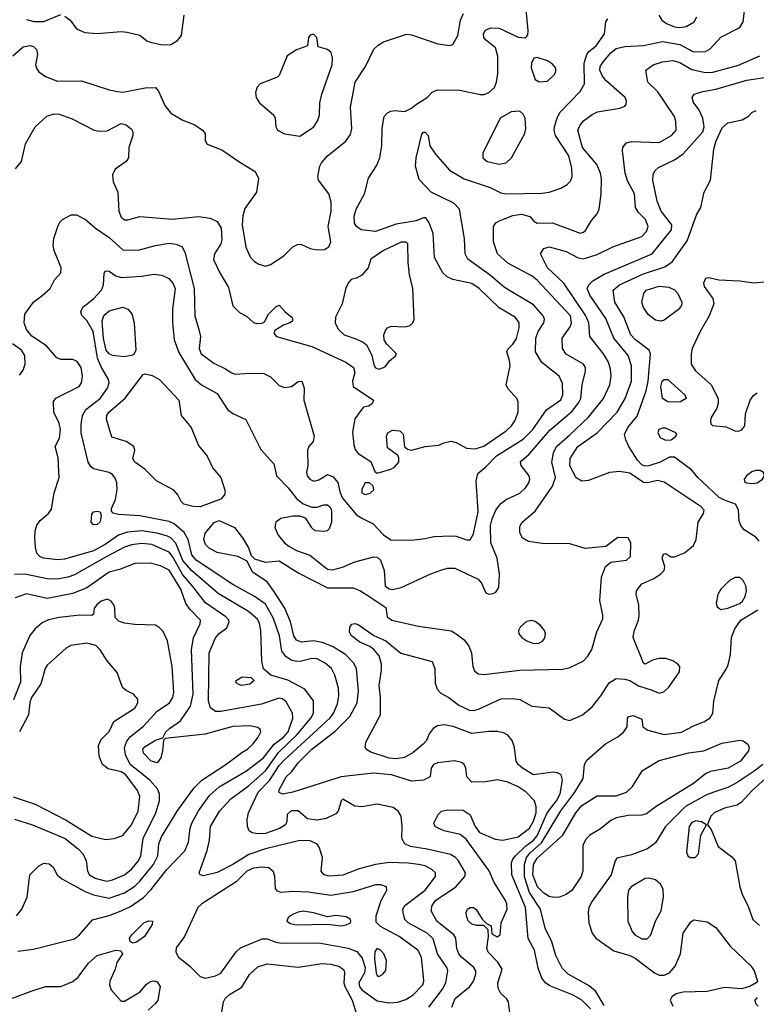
# Model space of a CAD drawing. Extents: x 1173029 to 1307123, y 522559 to 678521.
# Tile 480 of 623: x 1232965 to 1237251, y 612821 to 618548. Entities that reach past the tile are written whole.
import ezdxf

# ---------------------------------------------------------------- set-up
doc = ezdxf.new("R2010")
doc.units = 0

msp = doc.modelspace()

# ---------------------------------------------------------------- linework, layer by layer
at = {"layer": '0CON10XD'}
for points in [[(1234307.6, 616167.6), (1234368.5, 616048.5), (1234443.1, 615965), (1234460, 615895), (1234527.5, 615825), (1234575, 615762.2), (1234615, 615732.5), (1234665, 615713.1), (1234695, 615713.1), (1234735, 615725.5), (1234755, 615725.4), (1234768.8, 615715), (1234780, 615695), (1234779.6, 615625), (1234765, 615585.8), (1234754.5, 615575.5), (1234735, 615570.6), (1234685, 615574.4), (1234665, 615592.5), (1234629.4, 615649.4), (1234595, 615660.4), (1234555, 615659.4), (1234485, 615645.8), (1234454.8, 615625.2), (1234450.3, 615595), (1234469, 615549), (1234505.4, 615505), (1234531.1, 615485), (1234575, 615460), (1234653.3, 615433.3), (1234755, 615351.2), (1234785, 615347.9), (1234842.9, 615362.9), (1234915, 615394.6), (1235025, 615423.1), (1235045, 615421.2), (1235064.6, 615404.6), (1235085.4, 615345), (1235091.9, 615255), (1235115, 615238.2), (1235135, 615234.6), (1235185, 615245.5), (1235356.2, 615325), (1235421.2, 615348.8), (1235455, 615357.3), (1235497.4, 615357.4), (1235633.4, 615293.4), (1235651.2, 615271.2), (1235677.1, 615215), (1235695, 615205.6), (1235719.7, 615210.3), (1235735, 615218.8), (1235752, 615245), (1235757.3, 615322.7), (1235743.1, 615415), (1235706, 615505), (1235704.1, 615605), (1235713.8, 615645), (1235735.9, 615694.1), (1235765, 615733.1), (1235795, 615756.5), (1235875, 615793.3), (1235908.1, 615825), (1235926.9, 615855), (1235932.9, 615875), (1235930, 615895), (1235882.9, 615955), (1235879.4, 615975), (1235886.1, 615983.9), (1235928.9, 616021.1), (1236049.1, 616160.9), (1236178.8, 616271.2), (1236219, 616321), (1236229.8, 616345), (1236237.3, 616425), (1236257.3, 616502.7), (1236256.2, 616525), (1236245.2, 616545.2), (1236145, 616602.8), (1236122.5, 616635), (1236122.1, 616695), (1236168, 616762), (1236176.4, 616783.6), (1236169.3, 616825), (1235975, 617032.5), (1235946.2, 617056.2), (1235805, 617130.9), (1235744.2, 617185), (1235721.4, 617255), (1235720.8, 617345), (1235734.5, 617365.5), (1235759.8, 617380.2), (1235835, 617408.9), (1235885, 617416.9), (1235932.2, 617402.2), (1235956.7, 617375), (1235975, 617364), (1236065, 617366), (1236225, 617306.9), (1236245, 617311.4), (1236257.4, 617322.6), (1236291.1, 617378.9), (1236325, 617418.8), (1236335.6, 617445), (1236348.2, 617535), (1236350, 617625), (1236344.6, 617655), (1236323.6, 617705), (1236238.9, 617805), (1236212.8, 617905), (1236225, 617934.4), (1236245, 617959.1), (1236295, 617997.1), (1236327.3, 618012.7), (1236456.6, 618033.4), (1236485.7, 618044.3), (1236494.1, 618055.9), (1236495.8, 618075), (1236487.1, 618095), (1236374.8, 618194.8), (1236355, 618219.4), (1236339.7, 618255), (1236342.4, 618275), (1236360.8, 618305), (1236405, 618355.9), (1236435, 618379.4), (1236485, 618392.7), (1236595, 618397.6), (1236705, 618421), (1236805, 618403.9), (1236885, 618360.6), (1236955, 618362.7), (1236982.1, 618377.9), (1237045, 618446.7), (1237155, 618501.9), (1237174.2, 618535.8), (1237183.8, 618615)], [(1234499.2, 616770.8), (1234449.3, 616740.7), (1234443.3, 616725), (1234460, 616705), (1234665, 616646.6), (1234862.9, 616555), (1234907.1, 616525), (1234914.4, 616495), (1234900.8, 616445), (1234906.2, 616415), (1235023.3, 616335), (1235015, 616313.3), (1234995, 616300), (1234965, 616293.3), (1234955, 616283.3), (1234914.6, 616225.4), (1234901.5, 616148.5), (1234908.9, 616075), (1234917.8, 616047.8), (1234934.8, 616024.8), (1235008.3, 615978.3), (1235030.5, 615920.5), (1235045, 615910), (1235125, 615932.9), (1235145, 615946), (1235170, 615975), (1235171.2, 616001.2), (1235164.1, 616014.1), (1235105, 616057.5), (1235100, 616125), (1235106.7, 616145), (1235135, 616160), (1235175.9, 616155.9), (1235196.4, 616136.4), (1235203.9, 616063.9), (1235220.5, 616050.5), (1235244.1, 616044.1), (1235325, 616066.2), (1235403.9, 616073.9), (1235433, 616087), (1235475, 616095.6), (1235505, 616088.2), (1235564.8, 616054.8), (1235615, 616051.6), (1235665, 616068), (1235795, 616156.5), (1235825.6, 616185), (1235845.6, 616215), (1235864.4, 616265), (1235865.6, 616325), (1235858.1, 616345), (1235805, 616402.5), (1235794.5, 616425), (1235818.2, 616535), (1235815.5, 616565.5), (1235800, 616615), (1235805, 616631.2), (1235835, 616660), (1235856, 616694), (1235871.2, 616755), (1235871.2, 616785), (1235850.5, 616815), (1235755, 616871.3), (1235638.2, 616985), (1235595, 617013.2), (1235485, 617037.5), (1235452.2, 617052.2), (1235426.4, 617076.4), (1235378.1, 617165), (1235370, 617305), (1235346.8, 617366.8), (1235327.5, 617395), (1235315, 617396.2), (1235271.4, 617378.6), (1235155, 617358), (1235035, 617315.3), (1234952, 617325), (1234924, 617344), (1234913.7, 617363.7), (1234911.8, 617405), (1234922.1, 617445), (1234971.2, 617535), (1234993.8, 617626.2), (1235041.9, 617698.1), (1235060.4, 617745), (1235072, 617815), (1235073.8, 617916.2), (1235085.7, 617984.3), (1235104.5, 618005.5), (1235125, 618015.8), (1235145, 618020), (1235205, 618012.9), (1235245, 618032.5), (1235273.1, 618056.9), (1235335, 618094.4), (1235364.5, 618125.5), (1235395, 618138.9), (1235525, 618138.5), (1235645, 618112.9), (1235666.8, 618113.2), (1235695.4, 618124.6), (1235726.9, 618153.1), (1235740, 618185), (1235747.1, 618235), (1235747.1, 618335), (1235734.3, 618384.3), (1235675, 618430.8), (1235665.7, 618445), (1235662.9, 618465), (1235675, 618486), (1235705, 618500), (1235755, 618498.8), (1235865, 618446.2), (1235907, 618443), (1235921.7, 618458.3), (1235923.3, 618485), (1235907.1, 618645)], [(1232925, 618338.1), (1232985, 618390), (1233025, 618397.1), (1233045, 618391.1), (1233063.1, 618375), (1233068.5, 618345), (1233057.9, 618285), (1233065, 618261.4), (1233077.3, 618245), (1233115, 618217.9), (1233185, 618189.6), (1233325, 618191.9), (1233485, 618139.6), (1233535, 618129.2), (1233565, 618126.2), (1233695, 618152.2), (1233755, 618154), (1233772.2, 618132.2), (1233808.9, 618048.9), (1233845, 618004.4), (1233914, 617964), (1233985, 617936.9), (1234028.8, 617905), (1234043.3, 617885), (1234043.8, 617845), (1234055, 617823.3), (1234141.4, 617791.4), (1234245, 617719.2), (1234335.6, 617665.6), (1234354.1, 617624.1), (1234343.1, 617545), (1234275, 617448.8), (1234263.3, 617406.7), (1234260.4, 617355), (1234280, 617225), (1234307.9, 617165), (1234330.9, 617140.9), (1234355.7, 617125.7), (1234395, 617114.2), (1234425, 617123.2), (1234502.2, 617175), (1234555, 617226.9), (1234585, 617241.4), (1234605, 617240), (1234655, 617216.7), (1234695, 617209.4), (1234737.9, 617212.1), (1234763.2, 617226.8), (1234775.6, 617255), (1234760.4, 617345), (1234777.6, 617435), (1234776.7, 617486.7), (1234763.3, 617535), (1234702.9, 617615), (1234699.4, 617635), (1234711.5, 617695), (1234721.5, 617715), (1234756.7, 617755), (1234859.8, 617840.2), (1234889.5, 617880.5), (1234897.3, 617915), (1234890.2, 618039.8), (1234916.2, 618185), (1234977.5, 618275), (1235024.6, 618375.4), (1235050.2, 618399.8), (1235081.4, 618418.6), (1235215.6, 618464.4), (1235245, 618460.6), (1235396.9, 618406.9), (1235465, 618397.8), (1235485, 618404.4), (1235513.8, 618455), (1235529.1, 618545), (1235547, 618583)], [(1235345, 612803.8), (1235425, 612908.8), (1235444.2, 612945), (1235455.9, 613015), (1235449.7, 613035), (1235395.8, 613115), (1235371, 613201), (1235335.4, 613235), (1235224.5, 613295), (1235206.4, 613315), (1235195.5, 613355), (1235194.5, 613375), (1235205.5, 613395), (1235324.6, 613485), (1235384.5, 613565), (1235384.5, 613585), (1235362.5, 613605), (1235325, 613625.8), (1235285, 613634.2), (1235225, 613642.6), (1235114.3, 613645.7), (1235035, 613633.7), (1234940.2, 613609.8), (1234845, 613572), (1234765, 613565.4), (1234737.5, 613575), (1234719.2, 613595), (1234727.1, 613675), (1234706.9, 613735), (1234695, 613752), (1234655, 613770.9), (1234595, 613774.6), (1234395, 613725.2), (1234298, 613692), (1234205, 613634.2), (1234115, 613587.5), (1234035, 613568.1), (1234015, 613574), (1234010, 613585), (1234055.5, 613715), (1234070.4, 613775), (1234075.4, 613855), (1234126.9, 613945), (1234194.5, 614015.5), (1234295, 614089), (1234395, 614178.1), (1234471.1, 614285), (1234579.3, 614390.7), (1234658.2, 614485), (1234674.7, 614515), (1234675.4, 614585.4), (1234624.6, 614654.6), (1234525.8, 614705.8), (1234425.5, 614735.5), (1234382.9, 614772.9), (1234373.1, 614815), (1234368.8, 614995), (1234360.8, 615035), (1234348, 615062), (1234296.1, 615106.1), (1234120.8, 615210.8), (1233965, 615344.8), (1233915, 615403), (1233873.2, 615503.2), (1233845, 615533.3), (1233825, 615544), (1233765, 615561.7), (1233675.8, 615575.8), (1233592.3, 615567.7), (1233540.9, 615549.1), (1233462, 615495), (1233395, 615458.6), (1233225, 615410), (1233185, 615405.3), (1233104, 615415), (1233082.9, 615425), (1233065.6, 615445), (1233057.2, 615477.2), (1233053.3, 615535), (1233054.7, 615575), (1233065, 615606.9), (1233084.6, 615635), (1233133.6, 615676.4), (1233150, 615700), (1233165.3, 615795), (1233195.4, 615885), (1233189.4, 615999.4), (1233170.8, 616065), (1233196.6, 616113.4), (1233203.1, 616165), (1233195, 616201.2), (1233163.1, 616265), (1233162.7, 616327.3), (1233175, 616345.7), (1233310.5, 616415), (1233324.7, 616435.3), (1233330.9, 616475), (1233322.2, 616525), (1233299.4, 616559.4), (1233275, 616570.7), (1233205, 616570.9), (1233180.3, 616580.3), (1233120.7, 616650.7), (1233036.7, 616706.7), (1233005, 616745.7), (1232990.3, 616785), (1232995.4, 616835), (1233045, 616904.4), (1233095, 616943.8), (1233142.9, 616985), (1233168, 617035), (1233204.1, 617075.9), (1233205.8, 617105), (1233165.6, 617205.6), (1233160.5, 617235), (1233163.6, 617275), (1233186.5, 617345), (1233199.3, 617370.7), (1233215, 617386), (1233265, 617412), (1233295, 617412), (1233348.8, 617385), (1233406.9, 617335), (1233485, 617281.3), (1233565, 617209.6), (1233655, 617206.4), (1233755, 617233.6), (1233835, 617247.3), (1233873.1, 617243.1), (1233908.3, 617228.3), (1233926.3, 617196.3), (1233980.6, 616985), (1233984.6, 616825), (1234007.3, 616745), (1234017.5, 616705), (1234010.3, 616635), (1234021.8, 616605), (1234095, 616550), (1234159.5, 616519.5), (1234195.4, 616495.4), (1234217, 616487), (1234305, 616492.7), (1234385, 616489.2), (1234425, 616471.5), (1234475, 616420.5), (1234505, 616408.1), (1234545.6, 616414.4), (1234585, 616443.3), (1234607.5, 616445), (1234620, 616405), (1234618.1, 616335), (1234678.8, 616125), (1234673.3, 616095), (1234647.5, 616065), (1234640, 616045), (1234641.2, 615955), (1234634.4, 615915.6), (1234638.1, 615895), (1234653.1, 615875), (1234676.1, 615863.9), (1234705, 615870.9), (1234755, 615902), (1234789.3, 615889.3), (1234815.4, 615855.4), (1234829.2, 615795), (1234842.7, 615765), (1234925, 615667.5), (1234955, 615647.9), (1235021.2, 615615), (1235081.2, 615551.2), (1235125, 615522.7), (1235245, 615521.5), (1235325, 615529.4), (1235375, 615541.4), (1235475, 615546.4), (1235505, 615543.5), (1235565, 615522.5), (1235585, 615523.1), (1235605, 615558), (1235633, 615685), (1235621.8, 615865), (1235631.5, 615908.5), (1235675, 615944.2), (1235739.2, 616010.8), (1235895, 616107.7), (1235950.5, 616165), (1236030.8, 616279.2), (1236113.6, 616336.4), (1236125.4, 616365), (1236122.5, 616432.5), (1236104.6, 616474.6), (1236003.8, 616553.8), (1235966.4, 616615), (1235968, 616695), (1235981.8, 616735), (1236015.5, 616785), (1236018.5, 616805), (1236010.5, 616825), (1235955, 616889.1), (1235785, 616989.6), (1235705, 617059.1), (1235571.5, 617155), (1235556.6, 617185), (1235552.4, 617275), (1235524.6, 617445), (1235491.2, 617481.2), (1235358.1, 617545), (1235288.7, 617618.7), (1235268.1, 617695), (1235272.2, 617745), (1235305, 617882.5), (1235315, 617893.8), (1235325, 617894), (1235340.8, 617875), (1235351.4, 617815), (1235384.2, 617765), (1235465, 617672.9), (1235551.7, 617621.7), (1235702, 617572), (1235765, 617540.8), (1235795, 617535.4), (1236005, 617538.8), (1236046.2, 617545), (1236112.6, 617567.4), (1236151.2, 617588.8), (1236170.5, 617609.5), (1236179.1, 617635), (1236177.2, 617685), (1236159.2, 617755), (1236082.9, 617875), (1236074.7, 617904.7), (1236076.9, 617925), (1236092.7, 617977.3), (1236110.4, 618009.6), (1236225, 618130), (1236250.8, 618175), (1236248.9, 618295), (1236264.7, 618345.3), (1236276.9, 618363.1), (1236318.9, 618395), (1236368.1, 618465), (1236375.6, 618534.4), (1236386.3, 618553.7)], [(1233005, 618549.2), (1233047.6, 618537.6), (1233105, 618538), (1233205, 618578.8)], [(1233228.7, 618568.7), (1233258.6, 618545), (1233295, 618494), (1233343.2, 618473.2), (1233415, 618467.1), (1233555, 618478.5), (1233590, 618475), (1233665, 618457.5), (1233705.6, 618425.6), (1233726.9, 618416.9), (1233795, 618402.2), (1233845, 618403.3), (1233883.9, 618426.1), (1233905.6, 618455), (1233922.3, 618575)], [(1236684.5, 618575), (1236701.5, 618545), (1236727.8, 618525), (1236775, 618506.2), (1236805, 618502.5), (1236842.5, 618507.5), (1236888.6, 618535), (1236904.3, 618565)], [(1234595, 617871.2), (1234675, 617922), (1234699.5, 617960.5), (1234709.5, 617995), (1234711.5, 618065), (1234723.5, 618115), (1234783.1, 618285), (1234785.7, 618325), (1234776.4, 618356.4), (1234755, 618374), (1234700.7, 618390.7), (1234694.2, 618445), (1234675, 618464.2), (1234655, 618457.5), (1234646.2, 618445), (1234640, 618395), (1234575, 618372.5), (1234521.5, 618338.5), (1234475, 618223.8), (1234465, 618214.2), (1234363.3, 618175), (1234346.2, 618155), (1234337.5, 618125), (1234340.6, 618095), (1234360, 618065), (1234443.4, 617993.4), (1234451.4, 617975), (1234455.8, 617925), (1234466, 617905), (1234505, 617884.4), (1234595, 617871.2)], [(1236339.7, 615169.7), (1236350.5, 615305), (1236372.4, 615367.6), (1236405, 615392.9), (1236495, 615404.4), (1236519.4, 615425), (1236520, 615505), (1236505, 615533.3), (1236445, 615536.7), (1236375, 615483.8), (1236255, 615471.5), (1236165, 615498.4), (1236005, 615502), (1235925, 615513.3), (1235888, 615535), (1235874.4, 615565), (1235875, 615597.5), (1235886.6, 615623.4), (1235965, 615690), (1236065.8, 615835), (1236081.6, 615885), (1236060.3, 615975), (1236071, 616029), (1236087.3, 616065), (1236165, 616133.5), (1236274.8, 616235.2), (1236361.1, 616345), (1236399.3, 616425), (1236406, 616474), (1236403.2, 616515), (1236390, 616555), (1236360.8, 616605), (1236282.5, 616705), (1236276.4, 616785), (1236259.8, 616825), (1236131.2, 617015), (1236035, 617104.5), (1235995.6, 617185), (1236013.8, 617216.2), (1236045, 617226.4), (1236145, 617199.7), (1236215, 617162.1), (1236245, 617157.3), (1236325, 617182.7), (1236416.9, 617226.9), (1236585, 617286.7), (1236611.5, 617315), (1236621.3, 617345), (1236606.1, 617385), (1236565.8, 617425.8), (1236547.9, 617455), (1236542.1, 617535), (1236500.4, 617610.4), (1236487.5, 617655), (1236472.2, 617785), (1236475, 617806.7), (1236495, 617830.8), (1236525, 617839.5), (1236685, 617833.9), (1236756.7, 617875), (1236783.6, 617905), (1236782.7, 617955), (1236774.5, 617985), (1236678.2, 618128.2), (1236619.4, 618185), (1236608, 618255), (1236650, 618285), (1236705, 618302.9), (1236765, 618309.7), (1236805, 618299.4), (1236875, 618258.4), (1236955, 618240), (1236997.1, 618242.9), (1237147.6, 618282.4), (1237271.7, 618338.3)], [(1235987, 618187), (1236035, 618190), (1236075, 618226.7), (1236084, 618245), (1236084, 618265), (1236065, 618290), (1236035, 618309.2), (1235975, 618327.5), (1235956.4, 618323.6), (1235942, 618295), (1235941.7, 618268.3), (1235965, 618200), (1235987, 618187)], [(1236765, 614819.2), (1236725, 614831.4), (1236685, 614832.9), (1236647, 614823), (1236605, 614800), (1236593.8, 614805), (1236534.4, 614955), (1236539.3, 614990.7), (1236565.6, 615055), (1236569.3, 615080.7), (1236567.5, 615145), (1236551.9, 615205), (1236553.1, 615225), (1236585, 615266.7), (1236655, 615298.1), (1236696, 615325), (1236713.8, 615345), (1236718.3, 615368.3), (1236703.8, 615415), (1236710.7, 615439.3), (1236725, 615442.5), (1236754, 615424), (1236775, 615424), (1236832.6, 615447.4), (1236885, 615489.4), (1236900.4, 615525), (1236912.5, 615625), (1236943.1, 615675), (1236946.9, 615695), (1236930, 615715), (1236715, 615858.5), (1236675, 615866.7), (1236616.9, 615853.1), (1236595.3, 615855.3), (1236515, 615909.7), (1236455, 615919.6), (1236396.5, 615913.5), (1236275, 615867.1), (1236235, 615863.5), (1236203.6, 615883.6), (1236165, 615952), (1236167.7, 615995), (1236212.4, 616065), (1236324.6, 616145), (1236442, 616265), (1236487.5, 616345), (1236523.7, 616446.3), (1236524.1, 616535), (1236505.3, 616595), (1236421.9, 616695), (1236375, 616809.1), (1236282.9, 616945), (1236267.3, 616985), (1236276.2, 617005), (1236300.2, 617029.8), (1236365, 617068.1), (1236643.9, 617186.1), (1236757.1, 617325), (1236758.5, 617355), (1236698, 617435), (1236673.1, 617493.1), (1236648.9, 617615), (1236650, 617645), (1236660.9, 617669.1), (1236681.6, 617688.4), (1236775, 617733.1), (1236825, 617767.3), (1236939.6, 617895), (1236947.7, 617925), (1236940, 617975), (1236916.7, 618025), (1236885, 618066.2), (1236876.9, 618095), (1236888.8, 618115), (1236940.4, 618129.6), (1237015, 618144.2), (1237195, 618196.6), (1237325, 618215.4)], [(1232939.9, 617680.1), (1232976.6, 617723.4), (1232998.7, 617825), (1233055.7, 617924.3), (1233123.9, 617986.1), (1233165, 618000), (1233195, 617999.2), (1233271.1, 617971.1), (1233395, 617908), (1233425, 617900), (1233475, 617902), (1233555, 617944.4), (1233585, 617937.1), (1233615, 617912), (1233624.2, 617895), (1233624.2, 617875), (1233600, 617805), (1233597.5, 617745), (1233585, 617723.3), (1233521.2, 617678.8), (1233504.5, 617645.5), (1233508.5, 617605), (1233536.5, 617545), (1233541.8, 617435), (1233555, 617400), (1233575, 617384.3), (1233595, 617384.4), (1233665, 617403.6), (1233855, 617386.7), (1234005, 617402.4), (1234072.7, 617392.7), (1234113.1, 617373.1), (1234136.6, 617335), (1234141.9, 617268.1), (1234135.7, 617244.3), (1234098.2, 617185), (1234093.6, 617153.6), (1234129.1, 617075), (1234179.2, 616989.2), (1234205, 616883.8), (1234243.3, 616845), (1234284.1, 616824.1), (1234325, 616786.7), (1234345, 616780), (1234375, 616782.5), (1234389.3, 616790.7), (1234412.5, 616835), (1234455, 616877.5), (1234475, 616887.5), (1234508.8, 616848.8), (1234550, 616815), (1234553.3, 616805), (1234552.5, 616795), (1234537.5, 616785), (1234499.2, 616770.8)], [(1235755, 617706.7), (1235795, 617714.4), (1235825.7, 617745), (1235904.4, 617885), (1235909.5, 617915), (1235905.7, 617975), (1235895, 617998.8), (1235875, 618015.8), (1235825, 618012), (1235761.2, 617975), (1235658.8, 617771.2), (1235659.2, 617745), (1235685, 617722.2), (1235755, 617706.7)], [(1237268, 615515), (1237247.2, 615537.2), (1237181, 615581), (1237160.5, 615605), (1237150.6, 615630.6), (1237147.7, 615697.7), (1237130.2, 615730.2), (1237065, 615752.4), (1237035, 615769.1), (1236910, 615885), (1236875, 615928.1), (1236775, 616003.3), (1236745, 616003.3), (1236692, 615975), (1236625, 615952.2), (1236605, 615951.5), (1236585, 615959.3), (1236560, 615985), (1236510, 616065), (1236491.1, 616105), (1236484.5, 616135), (1236503.8, 616175), (1236558, 616242), (1236609.9, 616390.1), (1236621.2, 616445), (1236635.3, 616605), (1236627.1, 616625), (1236547.3, 616685), (1236520.6, 616715), (1236479.3, 616819.3), (1236428.2, 616905), (1236418.5, 616975), (1236455.6, 617005), (1236595, 617069.8), (1236719.1, 617110.9), (1236761, 617139), (1236849, 617261), (1236903.7, 617416.3), (1236928.1, 617455), (1236948.2, 617545), (1236984.6, 617615), (1237002.9, 617795), (1237017, 617843), (1237051.6, 617918.4), (1237085, 617948.5), (1237167.5, 617965), (1237205, 617986.7), (1237225, 618007.5), (1237250.7, 618019.3)], [(1235055, 616514.6), (1235091.1, 616528.9), (1235116.1, 616563.9), (1235150, 616590), (1235157.5, 616605), (1235100.7, 616660.7), (1235085.8, 616685), (1235084.3, 616715), (1235095.6, 616744.4), (1235105, 616755.8), (1235125.6, 616764.4), (1235205, 616762.2), (1235232.1, 616767.9), (1235252.5, 616785), (1235260.6, 616805), (1235251.8, 616985), (1235232.3, 617065), (1235224.6, 617134.6), (1235224, 617245), (1235214.3, 617254.3), (1235185, 617253.1), (1235082.2, 617205), (1235008.8, 617155), (1234993.3, 617105), (1234955, 617061.2), (1234925, 617044), (1234893, 617037), (1234879.3, 617020.7), (1234862.7, 616987.3), (1234840.8, 616895), (1234802.6, 616817.4), (1234800, 616785), (1234817.6, 616747.6), (1234852, 616715), (1234920.7, 616690.7), (1234962.8, 616672.8), (1234985, 616654), (1235013.2, 616595), (1235028, 616535), (1235035, 616523.6), (1235055, 616514.6)], [(1235479.6, 612805), (1235497.9, 612855), (1235584.5, 612925), (1235605.5, 612955), (1235618.9, 612998.9), (1235618.5, 613015), (1235607.7, 613035), (1235536.2, 613095), (1235520.4, 613115), (1235508.7, 613145), (1235502, 613205), (1235491.1, 613225), (1235392.1, 613305), (1235360, 613365), (1235364.1, 613395), (1235385, 613424), (1235502.5, 613505), (1235555.9, 613564.1), (1235558.2, 613585), (1235518.5, 613655), (1235500.5, 613675), (1235471.9, 613691.9), (1235335, 613724.3), (1235238, 613738), (1235206.5, 613755), (1235189.3, 613785), (1235191.2, 613855), (1235184.7, 613915), (1235167.1, 613945), (1235137.8, 613965), (1235045, 613985.2), (1234955, 613970.5), (1234915, 613973.8), (1234845, 614013.3), (1234836.1, 614003.9), (1234818.9, 613945), (1234805, 613929.5), (1234748, 613902), (1234695, 613891.6), (1234639.7, 613899.7), (1234585, 613946.1), (1234545, 613946.1), (1234521.9, 613925), (1234520, 613885), (1234511.4, 613865), (1234475.9, 613844.1), (1234395, 613815.3), (1234352.1, 613812.1), (1234318.1, 613818.1), (1234300.9, 613830.9), (1234291.1, 613855), (1234289.5, 613895), (1234296.4, 613935), (1234351.7, 614055), (1234417.6, 614122.4), (1234475, 614209.3), (1234505, 614243.9), (1234772.2, 614487.8), (1234791.2, 614515), (1234815, 614569.2), (1234821.9, 614615), (1234819.1, 614659.1), (1234799.1, 614735), (1234778.5, 614775), (1234742.5, 614805), (1234695, 614830), (1234665, 614832.4), (1234605, 614816.8), (1234575, 614815.2), (1234545, 614822.6), (1234513.1, 614843.1), (1234490, 614875), (1234477, 614965), (1234441.5, 615065), (1234395, 615148), (1234335, 615191.4), (1234205, 615263.1), (1233991.2, 615405), (1233966.2, 615435), (1233945.2, 615525), (1233921.8, 615565), (1233864.8, 615614.8), (1233835, 615628.4), (1233793.6, 615636.4), (1233665, 615662.6), (1233539.5, 615669.5), (1233508.3, 615678.3), (1233499.5, 615689.5), (1233499.2, 615705), (1233523.1, 615756.9), (1233532, 615815), (1233530, 615855), (1233521.1, 615881.1), (1233505, 615901.6), (1233485, 615913.4), (1233395, 615935.5), (1233378.4, 615948.4), (1233363.5, 615973.5), (1233322.3, 616145), (1233322.4, 616192.4), (1233331.4, 616245), (1233350.1, 616279.9), (1233433.3, 616345), (1233475.4, 616405), (1233486.4, 616435), (1233481.5, 616455), (1233438.5, 616528.5), (1233418.2, 616578.2), (1233392.6, 616735), (1233355, 616797.5), (1233326.4, 616826.4), (1233320.7, 616849.3), (1233333.3, 616875), (1233395, 616924.4), (1233441.5, 616975), (1233451.9, 617005), (1233457.3, 617072.7), (1233465, 617086.2), (1233485, 617086), (1233525, 617057.8), (1233555, 617049.2), (1233675, 617056), (1233745, 617068.2), (1233792.1, 617062.1), (1233833, 617043), (1233855.7, 617015.7), (1233870, 616985), (1233853.9, 616865), (1233853.3, 616783.3), (1233863.9, 616685), (1233891.5, 616611.5), (1233985.6, 616455), (1234023.8, 616423.8), (1234113.7, 616373.7), (1234175, 616280), (1234205, 616257.8), (1234281.7, 616221.7), (1234307.6, 616167.6)], [(1236695, 616794.2), (1236665, 616800.8), (1236622.4, 616832.4), (1236595, 616874), (1236584.5, 616905), (1236596.7, 616955), (1236610, 616975), (1236685, 616998.4), (1236742.3, 616992.3), (1236775, 616976.4), (1236795, 616954.3), (1236817.7, 616905), (1236815.5, 616885), (1236798, 616862), (1236715, 616800.8), (1236695, 616794.2)], [(1237336.7, 617025), (1237235.5, 617014.5), (1237155, 617026.1), (1237033, 617033), (1236973.9, 617046.1), (1236955, 617042.5), (1236944.1, 617015.9), (1236948, 616995), (1236997.1, 616927.1), (1237004.5, 616895), (1236977.1, 616825), (1236923.1, 616735), (1236878.2, 616635), (1236870.9, 616605), (1236872.5, 616545), (1236897.5, 616505), (1236987.7, 616425), (1237028.9, 616345), (1237029.6, 616315), (1237021.5, 616288.5), (1236988.8, 616235), (1236983.8, 616215), (1236986.4, 616196.4), (1236995, 616187.5), (1237075, 616180), (1237125.6, 616155.6), (1237145.5, 616154.5), (1237167.2, 616162.8), (1237183.1, 616185), (1237186.9, 616255), (1237215, 616335.7), (1237235, 616362.2), (1237255, 616376.7)], [(1233572.3, 616587.7), (1233505, 616594.7), (1233485, 616603.6), (1233469.2, 616625), (1233453.6, 616693.6), (1233445.2, 616795), (1233455, 616828), (1233485, 616854.8), (1233565, 616875.5), (1233593.8, 616863.8), (1233616.7, 616836.7), (1233631.2, 616785), (1233640.8, 616625), (1233628.9, 616601.1), (1233615, 616594.3), (1233572.3, 616587.7)], [(1232965, 616480), (1232985, 616510), (1232997.3, 616545), (1232995.4, 616595), (1232976.4, 616625), (1232923.3, 616663.3)], [(1234015, 615714.2), (1233975, 615716.9), (1233920.4, 615730.4), (1233904.6, 615744.6), (1233884.4, 615785), (1233862.1, 615812.1), (1233760.8, 615865), (1233693, 615933), (1233635, 615974), (1233624.2, 615995), (1233634.3, 616045), (1233628.6, 616065), (1233585, 616095.4), (1233500.3, 616120.3), (1233470.9, 616225), (1233472.7, 616245), (1233484.6, 616265), (1233577.5, 616345), (1233683.3, 616485), (1233695, 616488.8), (1233735, 616477.5), (1233778.6, 616455), (1233891.1, 616335), (1233904.6, 616245), (1233962.5, 616175), (1234005, 616070.8), (1234055, 616009.4), (1234089.1, 615939.1), (1234135.2, 615885.2), (1234160, 615805), (1234157.1, 615785), (1234135, 615759.4), (1234015, 615714.2)], [(1236805, 616323.2), (1236736.7, 616325), (1236704.5, 616345), (1236695.5, 616415), (1236703.6, 616445), (1236714.6, 616455.4), (1236735, 616454.2), (1236834.2, 616365), (1236842, 616345), (1236805, 616323.2)], [(1236725, 616102), (1236755, 616103.3), (1236782.5, 616125), (1236787.5, 616135), (1236782.5, 616145), (1236725, 616171.4), (1236705, 616172.5), (1236684, 616165), (1236677.5, 616145), (1236694, 616115), (1236725, 616102)], [(1237225, 615850.5), (1237255, 615854.6), (1237287.5, 615875), (1237299.2, 615895), (1237292, 615915), (1237272.5, 615925), (1237245.7, 615925.7), (1237225, 615917.3), (1237194.2, 615895), (1237180, 615875), (1237182.7, 615862.7), (1237194.4, 615854.4), (1237225, 615850.5)], [(1234975, 615786), (1235005, 615794), (1235025.9, 615814.1), (1235022.5, 615835), (1235000, 615855), (1234975, 615853.3), (1234955, 615817.5), (1234956.2, 615795), (1234975, 615786)], [(1233395, 615610), (1233381.2, 615625), (1233385, 615672.5), (1233395, 615686.2), (1233415, 615690), (1233432.5, 615685), (1233440, 615665), (1233433.6, 615626.4), (1233415, 615611.2), (1233395, 615610)], [(1235822.3, 612725), (1235809.2, 612835), (1235797.5, 612855), (1235763.9, 612883.9), (1235748.5, 612915), (1235746, 612945), (1235771.8, 613025), (1235746.8, 613066.8), (1235690.6, 613125), (1235683.1, 613145), (1235692.5, 613215), (1235690, 613255), (1235665, 613280), (1235625, 613279.2), (1235595, 613288.1), (1235575, 613306.2), (1235564.2, 613335), (1235562, 613355), (1235571.2, 613375), (1235585, 613384), (1235605, 613384), (1235621.7, 613371.7), (1235655, 613316.7), (1235681.7, 613291.7), (1235708.3, 613278.3), (1235711.7, 613231.7), (1235743.9, 613213.9), (1235761.2, 613225), (1235767.1, 613295), (1235800.4, 613375), (1235799.6, 613405), (1235791.2, 613425), (1235724.3, 613534.3), (1235696.6, 613596.6), (1235562.5, 613782.5), (1235528.7, 613808.7), (1235435, 613830.8), (1235400, 613845), (1235382.5, 613855), (1235374.3, 613875), (1235399.2, 613925), (1235420, 613945), (1235455, 613952.9), (1235545, 613950), (1235585, 613923.3), (1235615.7, 613855), (1235641.2, 613821.2), (1235731.6, 613781.6), (1235775.4, 613775.4), (1235865, 613795.8), (1235930.6, 613845), (1235955, 613885.7), (1235969.4, 613935), (1235970.9, 613969.1), (1235960.9, 614005), (1235912.7, 614055), (1235865, 614086.1), (1235805, 614113.1), (1235745, 614126.5), (1235675, 614114.3), (1235595, 614113.8), (1235566.7, 614145), (1235561.2, 614195), (1235552, 614215), (1235535, 614227.8), (1235495, 614237.7), (1235395, 614226.2), (1235372, 614215), (1235360, 614195), (1235354, 614145), (1235315, 614124.6), (1235245, 614119.2), (1235128.8, 614155), (1235022.5, 614165), (1234835, 614144.2), (1234555, 614054.6), (1234496.4, 614043.6), (1234475, 614052), (1234473.5, 614065), (1234515, 614144.4), (1234549.1, 614175), (1234584.7, 614225), (1234665, 614305.8), (1234800.1, 614409.9), (1234886.6, 614495), (1234928.1, 614575), (1234935.8, 614645), (1234925.3, 614775), (1234907.4, 614807.4), (1234860.4, 614855), (1234785, 614902.1), (1234725, 614925.8), (1234675, 614935.3), (1234605, 614926.6), (1234575, 614939.1), (1234560, 614965), (1234541.4, 615045), (1234508.6, 615125), (1234443.6, 615223.6), (1234405, 615278.2), (1234319.2, 615335), (1234288, 615398), (1234235, 615426.2), (1234115, 615448.8), (1234068.1, 615475), (1234045.5, 615495), (1234036.9, 615525), (1234045, 615562), (1234096.4, 615623.6), (1234125, 615635.6), (1234214.5, 615594.5), (1234262, 615535), (1234295.9, 615475.9), (1234311.7, 615431.7), (1234331.7, 615411.7), (1234392.4, 615392.4), (1234475, 615401.1), (1234588.6, 615328.6), (1234755, 615242.5), (1234905, 615242.4), (1234945, 615228.2), (1234985, 615202.5), (1235095, 615128), (1235104, 615075), (1235130, 615055), (1235285, 615020.3), (1235475, 614993.1), (1235505, 614975.8), (1235551.2, 614941.2), (1235578, 614905), (1235594.2, 614865), (1235601.4, 614785), (1235611.3, 614761.3), (1235633.4, 614743.4), (1235665, 614739.5), (1235875, 614763.8), (1236125, 614770.9), (1236165, 614780.5), (1236243.1, 614816.9), (1236270, 614845), (1236293.8, 614885), (1236322.5, 614987.5), (1236357, 615063), (1236357.5, 615085), (1236339.7, 615169.7)], [(1232955, 613130.5), (1233045, 613141.5), (1233167.9, 613172.1), (1233285, 613202.1), (1233312.5, 613225), (1233388.2, 613311.8), (1233485, 613337.5), (1233556.2, 613363.8), (1233609.3, 613390.7), (1233685, 613442.4), (1233730.9, 613489.1), (1233821.8, 613605), (1233925, 613714.4), (1233947.8, 613765), (1233956.9, 613845), (1233967.3, 613875), (1234004.5, 613945.5), (1234070, 614035), (1234124.8, 614085.2), (1234285, 614179.8), (1234384.1, 614255), (1234446.1, 614333.9), (1234499.1, 614375), (1234526.9, 614405), (1234554, 614485), (1234552.9, 614515), (1234515, 614580.8), (1234495, 614597.6), (1234475, 614602.5), (1234372.6, 614567.4), (1234134.6, 614524.6), (1234104.7, 614524.7), (1234075.6, 614545), (1234063.6, 614585), (1234067.9, 614865), (1234105, 614952.5), (1234125, 614978.2), (1234169.7, 615010.3), (1234184.5, 615045), (1234182.5, 615055), (1234163.9, 615073.9), (1234046.9, 615156.9), (1233972, 615252), (1233915, 615318.3), (1233855, 615425.8), (1233835, 615450.4), (1233734.8, 615494.8), (1233675, 615501.3), (1233615, 615492.9), (1233575, 615478.9), (1233471.5, 615425), (1233285, 615318.4), (1233245, 615305.8), (1233195, 615295.8), (1233135, 615294.7), (1232995, 615321.9), (1232935, 615320.3)], [(1232946.7, 613335), (1232978, 613375), (1233009.2, 613445), (1233024.2, 613575), (1233074.2, 613625), (1233105, 613641.4), (1233137.4, 613637.4), (1233159.1, 613619.1), (1233182.5, 613575), (1233210.9, 613550.9), (1233346.6, 613476.6), (1233395, 613457.3), (1233485, 613438.6), (1233575, 613469.8), (1233635, 613508.9), (1233665, 613536.4), (1233743.4, 613635), (1233767.9, 613685), (1233775.3, 613755), (1233789.5, 613795), (1233885, 613950), (1233979.5, 614080.5), (1234025.5, 614125), (1234164.5, 614215), (1234257.5, 614285), (1234290, 614305), (1234321.9, 614335), (1234353.1, 614375), (1234368, 614405), (1234365, 614420), (1234351.1, 614431.1), (1234305, 614441.5), (1234205, 614435.9), (1234045, 614392.4), (1233812.5, 614367.5), (1233802.5, 614357.5), (1233796.9, 614295), (1233785.5, 614254.5), (1233765, 614225.8), (1233730, 614235), (1233685, 614281.2), (1233682.2, 614305), (1233695, 614321.4), (1233755, 614358.1), (1233798.3, 614371.7), (1233816.2, 614405), (1233836, 614425), (1233900.2, 614469.8), (1233959.2, 614555), (1233974.8, 614625), (1233965.3, 614885.3), (1233977, 614953), (1234015.3, 615034.7), (1234016.2, 615055), (1233957.1, 615117.1), (1233932.1, 615152.1), (1233903, 615235), (1233835, 615346.5), (1233785, 615371.3), (1233725, 615386.2), (1233635.4, 615384.6), (1233545, 615349.6), (1233485, 615335.3), (1233356, 615244), (1233275, 615209.8), (1233125, 615180.9), (1233005, 615208.2), (1232939.2, 615185)], [(1237045, 615118.1), (1237085, 615124.6), (1237155, 615151.8), (1237169.6, 615165), (1237185, 615193.1), (1237193, 615225), (1237190.2, 615255), (1237175, 615286.2), (1237155, 615303.8), (1237127.4, 615302.6), (1237094.1, 615285.9), (1237044, 615236), (1237026.7, 615205), (1237016.9, 615155), (1237022.4, 615132.4), (1237045, 615118.1)], [(1232935, 613898.2), (1233039.2, 613865), (1233229.1, 613785), (1233305, 613726), (1233334.6, 613695), (1233352.5, 613655), (1233359.6, 613595), (1233372.1, 613575), (1233404.8, 613554.8), (1233446.7, 613543.3), (1233475, 613538.1), (1233505.6, 613544.4), (1233575.4, 613575), (1233615, 613607.5), (1233656.5, 613655), (1233669.5, 613685), (1233683.2, 613785), (1233756.4, 613935), (1233778.2, 614005), (1233778.8, 614045), (1233766.6, 614075), (1233721.8, 614125), (1233607.7, 614215), (1233581.2, 614271.2), (1233575.7, 614314.3), (1233588.3, 614351.7), (1233610.4, 614379.6), (1233685, 614438.6), (1233765, 614526.2), (1233836.5, 614575), (1233857.1, 614605), (1233861.5, 614635), (1233851.8, 614785), (1233824.5, 614935.5), (1233799.7, 614989.7), (1233775.2, 615015.2), (1233755, 615026.2), (1233635, 615030.9), (1233575, 615037.5), (1233539.3, 615049.3), (1233520.3, 615070.3), (1233518.9, 615125), (1233512.7, 615145), (1233495, 615168.5), (1233475, 615178.2), (1233439.4, 615165), (1233413.1, 615145), (1233399.2, 615125), (1233395, 615090), (1233385, 615082.5), (1233315, 615084.4), (1233195, 615071.3), (1233133.7, 615056.3), (1233095, 615039.1), (1233055, 615004.5), (1233024.2, 614965.8), (1232979.6, 614865), (1232967.5, 614785), (1232969.2, 614695), (1232928.8, 614591.2)], [(1236365.8, 612815), (1236316.1, 612896.1), (1236278.1, 612928.1), (1236156.6, 612996.6), (1236122.1, 613032.1), (1236085.3, 613105), (1236060.8, 613185), (1236023, 613263), (1235994.3, 613375), (1235930.7, 613470.7), (1235902, 613562), (1235901.7, 613635), (1235914.3, 613675), (1235935, 613701.1), (1236000.5, 613759.5), (1236114.2, 613945.8), (1236195.2, 614055), (1236243.3, 614135), (1236251.5, 614215), (1236265, 614241.1), (1236373.1, 614336.9), (1236445, 614377.5), (1236479.2, 614405), (1236498.8, 614435), (1236502, 614485), (1236510, 614495), (1236535, 614500), (1236585, 614480), (1236590, 614435), (1236618.8, 614415), (1236715, 614391.1), (1236816.2, 614403.8), (1236885, 614440.9), (1236945, 614463.6), (1236981.9, 614488.1), (1236997.8, 614515), (1237002.7, 614585), (1237033.5, 614705), (1237074.3, 614765.7), (1237086.2, 614795), (1237100.2, 614855), (1237106.2, 614953.8), (1237125.2, 615004.8), (1237161.5, 615055), (1237260, 615115)], [(1235955, 614920), (1235985, 614922.2), (1236007.5, 614932.5), (1236020.3, 614949.7), (1236024.2, 614975), (1236017.5, 614995), (1235994.5, 615024.5), (1235965, 615047.5), (1235945, 615052.5), (1235913, 615047), (1235875.9, 615014.1), (1235868, 614995), (1235870, 614975), (1235886, 614955), (1235915, 614934.4), (1235955, 614920)], [(1236285.7, 612795), (1236236, 612846), (1236185, 612874.2), (1236048.6, 612928.6), (1236024.4, 612945), (1236003.5, 612973.5), (1235981.3, 613031.3), (1235960.8, 613135), (1235923.9, 613203.9), (1235908.3, 613385), (1235828.6, 613575), (1235826.4, 613643.6), (1235833.3, 613665), (1235848.8, 613685), (1235908.7, 613741.3), (1235955, 613775.2), (1235975, 613801.4), (1236034.9, 613935.1), (1236087.5, 614005), (1236108.6, 614045), (1236122.7, 614125), (1236115, 614155.6), (1236095, 614167.9), (1236071.6, 614171.6), (1235955, 614155.3), (1235890.4, 614195), (1235865.4, 614215), (1235852.9, 614235), (1235844.5, 614315), (1235829.4, 614355), (1235805, 614385.8), (1235779.5, 614399.5), (1235745, 614407.1), (1235695, 614407.1), (1235595, 614396.9), (1235487.3, 614437.3), (1235435, 614447.1), (1235395, 614441.4), (1235370, 614425), (1235348, 614395), (1235331.2, 614355), (1235312.5, 614335), (1235255, 614284.7), (1235203.8, 614256.2), (1235155, 614248.8), (1235115, 614252.5), (1235007.9, 614287.9), (1234988.7, 614298.7), (1234976, 614315), (1234978.6, 614345), (1235064.4, 614505), (1235063.8, 614605), (1235056.2, 614675), (1235070.7, 614765), (1235070.2, 614800.2), (1235057, 614847), (1235025.6, 614885.6), (1235002.4, 614902.4), (1234945, 614927.3), (1234895.7, 614965), (1234884.3, 614985), (1234886, 615015), (1234898.3, 615031.7), (1234915, 615036.2), (1234935, 615030.8), (1235025, 614966.7), (1235096.2, 614935), (1235183.1, 614863.1), (1235364.1, 614814.1), (1235380, 614775), (1235381.5, 614688.5), (1235394.4, 614654.4), (1235415, 614631.5), (1235462, 614605), (1235520.3, 614560.3), (1235582.1, 614532.1), (1235605, 614530.6), (1235635, 614538.6), (1235765, 614598.5), (1235835, 614600), (1235875, 614592.9), (1235945.4, 614555.4), (1236045.4, 614545.4), (1236135, 614479.2), (1236165, 614470.8), (1236240, 614505), (1236295, 614551.4), (1236346.5, 614615), (1236395, 614690), (1236435, 614715.8), (1236485, 614712.9), (1236514.4, 614704.4), (1236565, 614673.3), (1236645, 614648.9), (1236685, 614630), (1236712.1, 614637.9), (1236742, 614665), (1236802.9, 614755), (1236805.5, 614785.5), (1236795, 614800), (1236765, 614819.2)], [(1233465, 613780), (1233515, 613784.6), (1233565, 613803.8), (1233615.3, 613865), (1233654.7, 613945), (1233665, 614030), (1233651.2, 614065), (1233583.6, 614155), (1233555, 614173), (1233479.9, 614189.9), (1233447.8, 614215), (1233428.5, 614265), (1233423.6, 614326.4), (1233438.7, 614361.3), (1233485, 614408), (1233512.5, 614465), (1233635, 614542.5), (1233653.1, 614575), (1233652.9, 614595), (1233628, 614625), (1233585, 614645.6), (1233563.4, 614663.4), (1233531.7, 614751.7), (1233475, 614819.2), (1233433.1, 614883.1), (1233407.7, 614907.7), (1233355, 614922.3), (1233262, 614908), (1233235, 614893.1), (1233125, 614794.2), (1233113.6, 614775), (1233087.7, 614685), (1233034.1, 614605), (1233025, 614576.7), (1233016.5, 614505), (1232963.9, 614405)], [(1234255, 614676), (1234233.3, 614685), (1234223.3, 614695), (1234223.8, 614705), (1234260, 614725), (1234312.3, 614722.3), (1234328.8, 614705), (1234305, 614682.9), (1234255, 614676)], [(1236075, 613441.6), (1236045, 613448.1), (1236015, 613467.3), (1235976.8, 613505), (1235949.7, 613575), (1235954.5, 613635), (1235975, 613670.2), (1236125.5, 613805), (1236200.3, 613935), (1236235, 613977.6), (1236325, 614033.8), (1236435, 614034.4), (1236494.6, 614055.4), (1236531.2, 614088.8), (1236588.8, 614181.2), (1236685, 614240), (1236856.2, 614283.8), (1236944.6, 614295.4), (1237050.9, 614339.1), (1237155, 614356.9), (1237175, 614353.5), (1237200.8, 614335), (1237210, 614315), (1237205.6, 614295), (1237157.8, 614235), (1237087.5, 614195), (1236985, 614174.5), (1236955, 614161.9), (1236885, 614105.4), (1236668, 613972), (1236611.5, 613928.5), (1236585, 613920.7), (1236505, 613918.5), (1236434.7, 613905.3), (1236405, 613890.9), (1236345, 613841.6), (1236282.2, 613805), (1236258.7, 613781.3), (1236240.5, 613745), (1236242, 613598), (1236232.5, 613565), (1236177, 613483), (1236145, 613459.2), (1236105, 613444.1), (1236075, 613441.6)], [(1237287.9, 614215), (1237245, 614180), (1237139, 614111), (1237085, 614082.7), (1237027.7, 614062.3), (1236965, 614041.2), (1236837.8, 613972.2), (1236721.8, 613855), (1236665, 613760.8), (1236618, 613725), (1236525, 613690), (1236438.8, 613671.2), (1236428.6, 613655), (1236406.2, 613575), (1236295, 613420), (1236276.9, 613385), (1236272.1, 613355), (1236276.2, 613295), (1236296.4, 613235), (1236316.7, 613206.7), (1236422.7, 613132.7), (1236515, 613104.7), (1236545, 613090), (1236657.8, 613005), (1236685, 612990.4), (1236715, 612989.6), (1236745.3, 613004.7), (1236777.9, 613042.1), (1236810.4, 613115), (1236825.4, 613235), (1236869.8, 613300.2), (1236887.7, 613312.3), (1236965, 613300.5), (1237015, 613268.5), (1237098.7, 613158.7), (1237218.2, 613045), (1237238.8, 613015), (1237256.7, 612955), (1237250.6, 612945), (1237213.1, 612925), (1237165, 612911.7), (1237065, 612918.2), (1236965, 612895.4), (1236825, 612890.7), (1236785, 612881.2), (1236758.6, 612865), (1236749.4, 612845), (1236765, 612810)], [(1237360.2, 614185), (1237227.3, 614065), (1237164.2, 613995.8), (1237140.2, 613979.8), (1237065, 613961.1), (1237006, 613935), (1236986, 613915), (1236971.7, 613881.7), (1236967.5, 613865), (1236987.9, 613837.9), (1237029.4, 613739.4), (1237109.2, 613679.2), (1237127.1, 613655), (1237154.8, 613504.8), (1237170.8, 613455), (1237202.2, 613395), (1237231.2, 613315), (1237269.1, 613279.1)], [(1232927.7, 614027.7), (1233055, 613986), (1233235, 613891.9), (1233385, 613799.4), (1233465, 613780)], [(1236895, 613674.4), (1236914.5, 613695.5), (1236928.1, 613805), (1236960, 613865), (1236932.5, 613882.5), (1236899.1, 613889.1), (1236875, 613879.1), (1236860, 613855), (1236844.4, 613705), (1236852.5, 613685), (1236865, 613674.4), (1236895, 613674.4)], [(1235115, 612828.9), (1235165, 612833.7), (1235211.8, 612848.2), (1235255, 612875.5), (1235310, 612935), (1235316.2, 612955), (1235315, 612980), (1235302.1, 613095), (1235281.5, 613135), (1235172.7, 613215), (1235064.5, 613274.5), (1235038.4, 613298.4), (1235039.7, 613335), (1235068, 613425), (1235101.4, 613485), (1235098.8, 613505), (1235066.1, 613516.1), (1235035, 613516.1), (1234904.8, 613475.2), (1234775, 613454.4), (1234645, 613472.5), (1234555, 613476.5), (1234485, 613472.1), (1234465, 613480), (1234453.3, 613495), (1234449.5, 613565), (1234441.1, 613591.1), (1234414.1, 613614.1), (1234375, 613619.3), (1234325, 613613.2), (1234286.9, 613595), (1234225, 613534.1), (1234025, 613405.4), (1234002.2, 613385), (1233924.6, 613215.4), (1233875, 613150), (1233872.9, 613125), (1233888.6, 613095), (1233955, 613043.3), (1234015, 612982.9), (1234045, 612973.1), (1234105, 612987.1), (1234135, 613002.7), (1234224.1, 613125.9), (1234250.5, 613149.5), (1234375, 613201.2), (1234405, 613202.5), (1234455, 613182.4), (1234486.7, 613176.7), (1234705, 613178), (1234877, 613147), (1234927.3, 613127.3), (1234958.5, 613088.5), (1234974.2, 613035), (1234970.7, 613005), (1234939.1, 612945), (1234941.7, 612925), (1234954.8, 612905), (1235045, 612841.1), (1235115, 612828.9)], [(1236585, 613201.5), (1236615, 613201.9), (1236637.8, 613225), (1236663.3, 613305), (1236697.1, 613365), (1236711.1, 613445), (1236708.5, 613488.5), (1236695, 613518.6), (1236665, 613544.3), (1236625, 613554.3), (1236605, 613552.5), (1236523.1, 613505), (1236507.8, 613485), (1236500.5, 613445), (1236502.5, 613305), (1236528, 613245), (1236544, 613225), (1236585, 613201.5)], [(1234835, 613278.2), (1234865, 613282.7), (1234889.2, 613295), (1234892.5, 613305), (1234887.2, 613317.2), (1234865, 613330.6), (1234805, 613337.8), (1234755, 613329.4), (1234675, 613352.9), (1234615, 613362.2), (1234585, 613357.8), (1234555.4, 613344.6), (1234528, 613325), (1234520, 613305), (1234540.9, 613290.9), (1234575, 613282.9), (1234755, 613287.5), (1234835, 613278.2)], [(1233625, 613177.5), (1233607, 613187), (1233603.3, 613205), (1233616.7, 613225), (1233687.5, 613295), (1233715, 613306), (1233737.5, 613305), (1233736.2, 613285), (1233691.2, 613215), (1233645, 613183.3), (1233625, 613177.5)], [(1232922.8, 612857.2), (1233032.4, 612897.6), (1233115.6, 612924.4), (1233205, 612924.2), (1233275, 612952.9), (1233305, 612979.2), (1233365, 613060.8), (1233415, 613104), (1233525, 613136.2), (1233553, 613133), (1233562.5, 613115), (1233530, 613065), (1233520, 613025), (1233489.2, 612955), (1233487.5, 612935), (1233498, 612905), (1233555, 612840), (1233575, 612840), (1233665.7, 612894.3), (1233702.4, 612937.6), (1233726.8, 612953.2), (1233745, 612956.7), (1233765, 612951.4), (1233783.1, 612925), (1233768.9, 612845), (1233755.8, 612825), (1233712.5, 612787.5)], [(1235055, 612982), (1235076.2, 612995), (1235095, 613017.5), (1235099.2, 613075), (1235084.3, 613115), (1235065, 613136.9), (1235045, 613145.6), (1235032.3, 613127.7), (1235029.5, 613085), (1235040, 613005), (1235045, 612988.8), (1235055, 612982)], [(1234138.2, 612751.8), (1234151.1, 612835), (1234160.4, 612855), (1234185, 612878.7), (1234258.5, 612921.5), (1234301.5, 612995), (1234350.7, 613039.3), (1234405, 613056.2), (1234585, 613036.7), (1234725, 613058.8), (1234775, 613055.4), (1234825, 613040), (1234850.9, 613020.9), (1234855.5, 613005), (1234850.7, 612945), (1234857.5, 612925), (1234899.5, 612845), (1234923.8, 612763.8)], [(1237255, 612861.1), (1237241.8, 612845), (1237245.5, 612825), (1237261.1, 612811.1)]]:
    msp.add_lwpolyline(points, dxfattribs=at)

doc.saveas('drawing.dxf')
